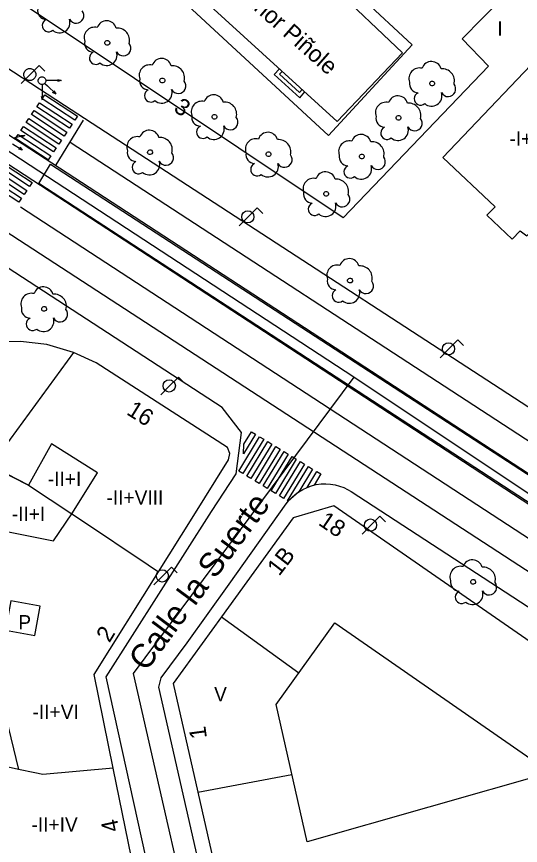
# Model space of a CAD drawing. Extents: x 282771 to 285132, y 4823109 to 4825496.
# Drawn here: x 284723.9 to 284776.7, y 4823918.8 to 4824005.5 of the extents above; entities that cross this region are included whole.
import ezdxf

# ---------------------------------------------------------------- set-up
doc = ezdxf.new("R2010")
doc.units = 0
for name, color, linetype in [('ACERA-BORDILLO', 7, 'Continuous'), ('ACERA-INTERIOR', 7, 'Continuous'), ('ARBOL', 7, 'Continuous'), ('BORDILLO', 7, 'Continuous'), ('CALLE-EJE', 7, 'Continuous'), ('CALLE-TEXTO', 7, 'Continuous'), ('EDIFICIO', 7, 'Continuous'), ('FAROLA', 7, 'Continuous'), ('INTERIOR-EDIFICIO', 7, 'Continuous'), ('MEDIANERA', 7, 'Continuous'), ('NUM-LOCAL', 7, 'Continuous'), ('NUM-PORTAL', 7, 'Continuous'), ('PASO-PEATONES', 7, 'Continuous'), ('SEMAFORO', 7, 'Continuous'), ('SENAL-VIARIA', 7, 'Continuous'), ('TXT-ALTURA-EDIFICIO', 7, 'Continuous'), ('TXT-EDIFICIOS', 7, 'Continuous'), ('ZONA-VERDE', 7, 'Continuous')]:
    doc.layers.add(name, color=color, linetype=linetype)

msp = doc.modelspace()

# ---------------------------------------------------------------- linework, layer by layer
at = {"layer": 'ACERA-BORDILLO'}
for points in [[(284692.789, 4824019.853), (284728.968, 4823996.225), (284791.718, 4823955.446), (284851.145, 4823916.741), (284851.625, 4823916.474), (284852.142, 4823916.273), (284852.681, 4823916.146), (284853.228, 4823916.094), (284857.609, 4823915.985), (284861.006, 4823915.985), (284863.68, 4823916.208), (284867.77, 4823917.047), (284869.552, 4823917.605), (284871.167, 4823918.886), (284872.559, 4823920.446), (284873.561, 4823921.895), (284874.452, 4823923.845), (284874.786, 4823927.244), (284867.771, 4823950.756), (284866.522, 4823956.415), (284854.868, 4823994.087)], [(284746.938, 4823957.675), (284747.487, 4823962.003), (284745.478, 4823964.605), (284717.022, 4823983.072)], [(284695.417, 4823891.564), (284736.167, 4823902.534), (284738.047, 4823903.124), (284738.497, 4823903.414), (284738.967, 4823903.724), (284739.367, 4823904.054), (284739.687, 4823904.554), (284739.987, 4823905.385), (284740.017, 4823906.525), (284737.907, 4823915.695), (284733.307, 4823936.435), (284744.358, 4823953.735), (284746.938, 4823957.675)], [(284744.61, 4823909.925), (284738.827, 4823935.345), (284739.067, 4823936.325), (284741.787, 4823940.005), (284746.198, 4823946.125), (284749.268, 4823950.445), (284752.168, 4823954.525), (284752.438, 4823954.872), (284752.748, 4823955.204), (284753.097, 4823955.514), (284753.482, 4823955.797), (284753.901, 4823956.046), (284754.349, 4823956.256), (284754.821, 4823956.422), (284755.309, 4823956.54), (284755.806, 4823956.609), (284756.306, 4823956.628), (284756.799, 4823956.597), (284757.28, 4823956.52), (284757.743, 4823956.398), (284758.181, 4823956.237), (284758.591, 4823956.043), (284758.97, 4823955.819), (284800.531, 4823928.77)]]:
    msp.add_lwpolyline(points, dxfattribs=at)
at = {"layer": 'ACERA-INTERIOR'}
for points in [[(284751.458, 4824000.026), (284750.918, 4823999.426), (284753.578, 4823997.006), (284754.118, 4823997.606)], [(284753.818, 4823997.866), (284753.548, 4823997.566), (284751.478, 4823999.456), (284751.748, 4823999.756)]]:
    msp.add_lwpolyline(points, dxfattribs=at)
at = {"layer": 'ARBOL'}
for centre, major_axis, ratio, start_param, end_param in [((284727.068, 4824006.125), (-0.52, -0.778), 0.999978, 5.102411, 6.839596), ((284730.178, 4824005.595), (-0.443, -0.663), 0.999978, 5.806887, 9.123511), ((284727.308, 4824004.575), (-0.373, -0.559), 0.999978, 4.144884, 7.561118), ((284728.448, 4824004.875), (-0.603, -0.903), 0.999978, 6.155813, 8.755891), ((284732.108, 4824003.285), (0.609, 0.912), 0.999978, 0.334735, 2.518566), ((284733.368, 4824004.015), (0.577, 0.863), 0.999978, 5.574397, 8.118075), ((284734.498, 4824003.015), (0.707, 1.058), 0.999978, 5.040159, 6.9734), ((284731.998, 4824002.715), (-0.52, -0.778), 0.999978, 5.102402, 6.839587), ((284735.108, 4824002.185), (-0.443, -0.663), 0.999978, 5.806878, 9.123502), ((284732.238, 4824001.165), (-0.373, -0.559), 0.999978, 4.144875, 7.561109), ((284733.378, 4824001.465), (-0.603, -0.903), 0.999978, 6.155804, 8.755882), ((284739.128, 4824000.075), (0.577, 0.863), 0.999978, 5.574384, 8.118063), ((284767.368, 4823999.756), (0.576, 0.864), 0.999978, 5.573631, 8.11731), ((284737.868, 4823999.345), (0.609, 0.912), 0.999978, 0.334723, 2.518553), ((284740.258, 4823999.075), (0.707, 1.058), 0.999978, 5.040147, 6.973387), ((284766.108, 4823999.026), (0.609, 0.912), 0.999978, 0.33397, 2.5178), ((284768.498, 4823998.756), (0.706, 1.059), 0.999978, 5.039394, 6.972634), ((284737.758, 4823998.775), (-0.52, -0.778), 0.999978, 5.102389, 6.839574), ((284740.868, 4823998.245), (-0.443, -0.663), 0.999978, 5.806865, 9.123489), ((284765.998, 4823998.456), (-0.519, -0.778), 0.999978, 5.101636, 6.838822), ((284769.108, 4823997.926), (-0.442, -0.663), 0.999978, 5.806112, 9.122736), ((284737.998, 4823997.225), (-0.373, -0.559), 0.999978, 4.144862, 7.561096), ((284739.138, 4823997.525), (-0.603, -0.903), 0.999978, 6.155791, 8.755869), ((284744.578, 4823996.275), (0.577, 0.864), 0.999978, 5.574375, 8.118054), ((284766.238, 4823996.906), (-0.373, -0.559), 0.999978, 4.144109, 7.560343), ((284767.378, 4823997.206), (-0.602, -0.903), 0.999978, 6.155038, 8.755116), ((284743.318, 4823995.545), (0.609, 0.912), 0.999978, 0.334714, 2.518544), ((284745.708, 4823995.275), (0.707, 1.058), 0.999978, 5.040138, 6.973378), ((284762.598, 4823995.436), (0.609, 0.912), 0.999978, 0.334193, 2.518023), ((284763.858, 4823996.166), (0.576, 0.864), 0.999978, 5.573854, 8.117533), ((284764.988, 4823995.166), (0.706, 1.058), 0.999978, 5.039617, 6.972857), ((284743.208, 4823994.975), (-0.52, -0.778), 0.999978, 5.10238, 6.839565), ((284746.318, 4823994.445), (-0.443, -0.663), 0.999978, 5.806856, 9.12348), ((284762.488, 4823994.866), (-0.519, -0.778), 0.999978, 5.101859, 6.839044), ((284765.598, 4823994.336), (-0.442, -0.663), 0.999978, 5.806335, 9.122959), ((284743.448, 4823993.425), (-0.373, -0.559), 0.999978, 4.144853, 7.561087), ((284744.588, 4823993.725), (-0.603, -0.903), 0.999978, 6.155782, 8.75586), ((284762.728, 4823993.316), (-0.373, -0.559), 0.999978, 4.144332, 7.560566), ((284763.868, 4823993.616), (-0.603, -0.903), 0.999978, 6.155261, 8.755339), ((284736.58, 4823991.841), (0.68, 0.861), 0.999979, 0.414248, 2.598079), ((284737.84, 4823992.571), (0.644, 0.815), 0.999979, 5.653909, 8.197588), ((284750.248, 4823992.356), (0.577, 0.864), 0.999978, 5.57436, 8.118039), ((284760.008, 4823992.126), (0.577, 0.864), 0.999978, 5.574105, 8.117784), ((284738.97, 4823991.571), (0.789, 0.999), 0.999979, 5.119672, 7.052912), ((284748.988, 4823991.625), (0.609, 0.912), 0.999978, 0.334699, 2.51853), ((284751.378, 4823991.356), (0.707, 1.058), 0.999978, 5.040123, 6.973363), ((284758.748, 4823991.396), (0.609, 0.912), 0.999978, 0.334444, 2.518274), ((284761.138, 4823991.126), (0.707, 1.058), 0.999978, 5.039868, 6.973108), ((284736.47, 4823991.271), (-0.58, -0.734), 0.999979, 5.181915, 6.9191), ((284739.58, 4823990.741), (-0.494, -0.625), 0.999979, 5.88639, 9.203015), ((284748.878, 4823991.055), (-0.52, -0.778), 0.999978, 5.102366, 6.839551), ((284751.988, 4823990.526), (-0.443, -0.663), 0.999978, 5.806841, 9.123465), ((284758.638, 4823990.826), (-0.519, -0.778), 0.999978, 5.10211, 6.839296), ((284761.748, 4823990.296), (-0.442, -0.663), 0.999978, 5.806586, 9.12321), ((284736.71, 4823989.721), (-0.416, -0.527), 0.999979, 4.224388, 7.640621), ((284737.85, 4823990.021), (-0.673, -0.852), 0.999979, 6.235317, 8.835395), ((284749.118, 4823989.505), (-0.373, -0.559), 0.999978, 4.144839, 7.561072), ((284750.258, 4823989.805), (-0.603, -0.903), 0.999978, 6.155768, 8.755845), ((284758.878, 4823989.276), (-0.373, -0.559), 0.999978, 4.144583, 7.560817), ((284760.018, 4823989.576), (-0.603, -0.903), 0.999978, 6.155513, 8.75559), ((284755.018, 4823987.486), (0.609, 0.912), 0.999978, 0.334684, 2.518515), ((284756.278, 4823988.216), (0.577, 0.864), 0.999978, 5.574346, 8.118025), ((284757.408, 4823987.216), (0.707, 1.058), 0.999978, 5.040108, 6.973349), ((284754.908, 4823986.916), (-0.52, -0.778), 0.999978, 5.102351, 6.839536), ((284758.018, 4823986.386), (-0.443, -0.663), 0.999978, 5.806827, 9.123451), ((284755.148, 4823985.365), (-0.373, -0.559), 0.999978, 4.144824, 7.561058), ((284756.288, 4823985.666), (-0.603, -0.903), 0.999978, 6.155753, 8.755831), ((284758.771, 4823979.145), (0.644, 0.815), 0.999979, 5.653909, 8.197588), ((284757.511, 4823978.415), (0.68, 0.861), 0.999979, 0.414248, 2.598079), ((284759.901, 4823978.145), (0.789, 0.999), 0.999979, 5.119672, 7.052912), ((284757.401, 4823977.845), (-0.58, -0.734), 0.999979, 5.181915, 6.9191), ((284760.511, 4823977.315), (-0.494, -0.625), 0.999979, 5.88639, 9.203015), ((284725.495, 4823975.456), (0.68, 0.861), 0.999979, 0.414248, 2.598079), ((284726.755, 4823976.186), (0.644, 0.815), 0.999979, 5.653909, 8.197588), ((284757.641, 4823976.295), (-0.416, -0.527), 0.999979, 4.224388, 7.640621), ((284758.781, 4823976.595), (-0.673, -0.852), 0.999979, 6.235317, 8.835395), ((284727.885, 4823975.186), (0.789, 0.999), 0.999979, 5.119672, 7.052912), ((284725.385, 4823974.886), (-0.58, -0.734), 0.999979, 5.181915, 6.9191), ((284728.495, 4823974.356), (-0.494, -0.625), 0.999979, 5.88639, 9.203015), ((284725.625, 4823973.336), (-0.416, -0.527), 0.999979, 4.224388, 7.640621), ((284726.765, 4823973.636), (-0.673, -0.852), 0.999979, 6.235317, 8.835395), ((284770.4, 4823946.905), (0.68, 0.861), 0.999979, 0.414248, 2.598079), ((284771.66, 4823947.635), (0.644, 0.815), 0.999979, 5.653909, 8.197588), ((284772.79, 4823946.635), (0.789, 0.999), 0.999979, 5.119672, 7.052912), ((284770.29, 4823946.335), (-0.58, -0.734), 0.999979, 5.181915, 6.9191), ((284773.4, 4823945.805), (-0.494, -0.625), 0.999979, 5.88639, 9.203015), ((284770.53, 4823944.785), (-0.416, -0.527), 0.999979, 4.224388, 7.640621), ((284771.67, 4823945.085), (-0.673, -0.852), 0.999979, 6.235317, 8.835395)]:
    msp.add_ellipse(centre, major_axis=major_axis, ratio=ratio, start_param=start_param, end_param=end_param, dxfattribs=at)
for centre, major_axis, ratio in [((284733.438, 4824002.755), (0.141, 0.212), 0.999978), ((284739.198, 4823998.815), (0.141, 0.212), 0.999978), ((284767.438, 4823998.496), (0.141, 0.212), 0.999978), ((284744.648, 4823995.015), (0.141, 0.212), 0.999978), ((284763.928, 4823994.906), (0.141, 0.212), 0.999978), ((284737.91, 4823991.311), (0.158, 0.2), 0.999979), ((284750.318, 4823991.095), (0.141, 0.212), 0.999978), ((284760.078, 4823990.866), (0.141, 0.212), 0.999978), ((284756.348, 4823986.956), (0.141, 0.212), 0.999978), ((284758.841, 4823977.885), (0.158, 0.2), 0.999979), ((284726.825, 4823974.926), (0.158, 0.2), 0.999979), ((284771.73, 4823946.375), (0.158, 0.2), 0.999979)]:
    msp.add_ellipse(centre, major_axis=major_axis, ratio=ratio, dxfattribs=at)
at = {"layer": 'BORDILLO'}
msp.add_lwpolyline([(284718.965, 4823995.713), (284718.61, 4823995.642), (284718.095, 4823995.411), (284717.722, 4823995.055), (284717.509, 4823994.522), (284717.473, 4823994.025), (284717.775, 4823993.492), (284822.857, 4823924.922), (284824.58, 4823923.892), (284827.386, 4823922.31), (284829.624, 4823921.155), (284834.083, 4823919.094), (284836.623, 4823918.027), (284837.653, 4823917.761), (284838.487, 4823917.636), (284838.914, 4823917.672), (284719.086, 4823995.718), (284718.965, 4823995.713)], dxfattribs=at)
at = {"layer": 'CALLE-EJE'}
for points in [[(284759.228, 4823967.795), (284710.618, 4823999.553)], [(284759.228, 4823967.795), (284736.137, 4823936.805), (284744.147, 4823901.784)], [(284825.357, 4823923.706), (284759.228, 4823967.795)]]:
    msp.add_lwpolyline(points, dxfattribs=at)
at = {"layer": 'EDIFICIO'}
for points in [[(284765.578, 4824019.266), (284762.708, 4824021.906), (284761.628, 4824020.736), (284759.078, 4824023.076), (284760.158, 4824024.246), (284757.278, 4824026.896), (284756.188, 4824025.716), (284754.948, 4824026.846), (284748.088, 4824019.346), (284749.638, 4824017.916), (284748.238, 4824016.526), (284740.658, 4824023.186), (284734.038, 4824015.886), (284757.508, 4823994.516), (284764.328, 4824001.716), (284756.918, 4824008.766), (284758.088, 4824010.186), (284759.538, 4824008.866), (284766.388, 4824016.366), (284764.528, 4824018.086), (284765.578, 4824019.266)], [(284780.608, 4824003.386), (284768.558, 4823990.756), (284774.028, 4823985.606), (284773.178, 4823984.716), (284775.798, 4823982.206), (284776.648, 4823983.086), (284777.338, 4823982.566), (284780.868, 4823986.406), (284779.718, 4823987.516), (284788.138, 4823996.496), (284780.608, 4824003.386)], [(284732.067, 4823936.695), (284738.798, 4823947.435), (284742.318, 4823953.045), (284746.128, 4823959.125), (284746.268, 4823959.785), (284746.028, 4823960.415), (284732.278, 4823969.295), (284729.898, 4823970.365), (284727.108, 4823971.185), (284724.368, 4823971.525), (284721.608, 4823971.435)], [(284798.967, 4823921.525), (284799.277, 4823925.125), (284786.997, 4823933.635), (284757.162, 4823954.311), (284752.882, 4823953.087), (284745.383, 4823942.714), (284740.345, 4823935.744), (284742.927, 4823924.365), (284746.209, 4823909.902), (284749.735, 4823907.48), (284784.837, 4823917.485), (284798.967, 4823921.525)], [(284712.477, 4823898.084), (284731.707, 4823903.244), (284738.527, 4823905.074), (284736.297, 4823915.965), (284734.067, 4823926.895), (284732.067, 4823936.695)]]:
    msp.add_lwpolyline(points, dxfattribs=at)
at = {"layer": 'FAROLA'}
for p, q in [((284726.309, 4824000.361), (284725.369, 4823999.431)), ((284726.899, 4823999.771), (284726.309, 4824000.361)), ((284725.369, 4823999.431), (284724.439, 4823998.491)), ((284749.122, 4823985.474), (284748.182, 4823984.544)), ((284749.712, 4823984.884), (284749.122, 4823985.474)), ((284748.182, 4823984.544), (284747.252, 4823983.604)), ((284770.133, 4823971.677), (284769.193, 4823970.747)), ((284770.723, 4823971.087), (284770.133, 4823971.677)), ((284769.193, 4823970.747), (284768.263, 4823969.807)), ((284740.903, 4823967.795), (284739.963, 4823966.865)), ((284741.493, 4823967.205), (284740.903, 4823967.795)), ((284739.963, 4823966.865), (284739.033, 4823965.925)), ((284761.973, 4823953.242), (284761.033, 4823952.312)), ((284762.563, 4823952.652), (284761.973, 4823953.242)), ((284761.033, 4823952.312), (284760.103, 4823951.372)), ((284740.175, 4823947.925), (284739.235, 4823946.995)), ((284740.765, 4823947.335), (284740.175, 4823947.925)), ((284739.235, 4823946.995), (284738.305, 4823946.055))]:
    msp.add_line(p, q, dxfattribs=at)
for centre in [(284748.142, 4823984.544), (284769.153, 4823970.747), (284739.923, 4823966.865), (284760.993, 4823952.312), (284739.195, 4823946.995)]:
    msp.add_circle(centre, 0.638, dxfattribs=at)
msp.add_ellipse((284725.329, 4823999.431), major_axis=(0.354, 0.53), ratio=0.999978, dxfattribs=at)
at = {"layer": 'INTERIOR-EDIFICIO'}
for points in [[(284725.188, 4823956.476), (284718.608, 4823959.855), (284718.318, 4823958.885), (284716.578, 4823952.855), (284720.258, 4823952.165), (284727.818, 4823950.655), (284729.736, 4823953.472), (284732.418, 4823957.775), (284727.588, 4823960.815), (284725.198, 4823956.495)], [(284723.337, 4823944.395), (284722.767, 4823941.325), (284725.837, 4823940.755), (284726.407, 4823943.825), (284723.337, 4823944.395)], [(284754.355, 4823919.195), (284751.097, 4823933.549), (284757.261, 4823942.076), (284779.809, 4823926.45), (284754.355, 4823919.195)], [(284717.177, 4823923.664), (284717.647, 4823926.224), (284718.017, 4823928.095), (284715.417, 4823928.684), (284711.878, 4823929.497), (284712.917, 4823934.625), (284713.007, 4823934.745), (284716.537, 4823934.105), (284716.82, 4823935.491), (284717.227, 4823937.485), (284721.727, 4823936.545), (284724.137, 4823926.765), (284722.447, 4823927.125), (284722.007, 4823925.255), (284721.477, 4823922.904)]]:
    msp.add_lwpolyline(points, dxfattribs=at)
at = {"layer": 'MEDIANERA'}
for p, q in [((284729.898, 4823970.365), (284721.218, 4823958.515)), ((284745.383, 4823942.714), (284753.488, 4823936.855)), ((284742.927, 4823924.365), (284752.75, 4823926.241))]:
    msp.add_line(p, q, dxfattribs=at)
for points in [[(284721.738, 4823958.245), (284725.198, 4823956.495), (284729.736, 4823953.472), (284730.618, 4823952.885), (284737.718, 4823948.145), (284738.798, 4823947.435)], [(284734.067, 4823926.895), (284726.697, 4823926.215), (284725.857, 4823926.385), (284724.137, 4823926.765)]]:
    msp.add_lwpolyline(points, dxfattribs=at)
at = {"layer": 'PASO-PEATONES'}
for points in [[(284726.62, 4823996.898), (284726.9, 4823997.312), (284730.336, 4823995.069), (284730.056, 4823994.654)], [(284726.061, 4823996.069), (284726.341, 4823996.483), (284729.776, 4823994.24), (284729.496, 4823993.825)], [(284725.501, 4823995.24), (284725.781, 4823995.654), (284729.217, 4823993.411), (284728.937, 4823992.996)], [(284724.942, 4823994.411), (284725.222, 4823994.825), (284728.657, 4823992.582), (284728.378, 4823992.167)], [(284724.383, 4823993.582), (284724.662, 4823993.996), (284728.098, 4823991.753), (284727.818, 4823991.338)], [(284723.823, 4823992.753), (284724.103, 4823993.167), (284727.538, 4823990.924), (284727.259, 4823990.509)], [(284721.852, 4823989.973), (284722.131, 4823990.387), (284725.567, 4823988.144), (284725.287, 4823987.729)], [(284721.292, 4823989.144), (284721.572, 4823989.558), (284725.008, 4823987.314), (284724.728, 4823986.9)], [(284720.733, 4823988.315), (284721.013, 4823988.729), (284724.448, 4823986.485), (284724.168, 4823986.071)], [(284747.706, 4823959.771), (284747.734, 4823960.777), (284748.526, 4823962.077), (284748.953, 4823961.817)], [(284747.191, 4823957.962), (284749.38, 4823961.557), (284749.807, 4823961.297), (284747.618, 4823957.702)], [(284748.045, 4823957.442), (284750.234, 4823961.037), (284750.661, 4823960.777), (284748.472, 4823957.182)], [(284748.899, 4823956.922), (284751.088, 4823960.517), (284751.515, 4823960.257), (284749.326, 4823956.662)], [(284749.753, 4823956.402), (284751.942, 4823959.997), (284752.369, 4823959.737), (284750.18, 4823956.142)], [(284750.607, 4823955.882), (284751.751, 4823957.76), (284752.796, 4823959.477), (284752.957, 4823959.379), (284753.223, 4823959.217), (284751.034, 4823955.622)], [(284751.461, 4823955.362), (284753.65, 4823958.956), (284754.077, 4823958.696), (284751.888, 4823955.102)], [(284752.315, 4823954.841), (284754.504, 4823958.436), (284754.931, 4823958.176), (284753.479, 4823955.792), (284752.382, 4823954.801)], [(284754.345, 4823956.252), (284755.358, 4823957.916), (284755.785, 4823957.656), (284755.074, 4823956.488)]]:
    msp.add_lwpolyline(points, close=True, dxfattribs=at)
at = {"layer": 'SEMAFORO'}
for p, q in [((284726.612, 4823998.385), (284726.618, 4823997.985)), ((284726.89, 4823998.509), (284727.174, 4823998.233)), ((284727.405, 4823998.797), (284727.005, 4823998.791)), ((284727.174, 4823998.233), (284728.038, 4823997.397)), ((284728.605, 4823998.816), (284727.405, 4823998.797)), ((284728.224, 4823998.91), (284728.605, 4823998.816)), ((284728.605, 4823998.816), (284728.227, 4823998.71)), ((284726.618, 4823997.985), (284726.637, 4823996.785)), ((284727.685, 4823997.581), (284728.038, 4823997.397)), ((284727.842, 4823997.744), (284728.038, 4823997.397)), ((284726.531, 4823997.163), (284726.637, 4823996.785)), ((284726.731, 4823997.166), (284726.637, 4823996.785)), ((284724.794, 4823993.051), (284723.625, 4823992.78)), ((284724.401, 4823993.062), (284724.794, 4823993.051)), ((284724.794, 4823993.051), (284724.446, 4823992.868)), ((284723.517, 4823992.18), (284724.537, 4823991.544)), ((284724.153, 4823991.65), (284724.537, 4823991.544)), ((284724.273, 4823991.842), (284724.537, 4823991.544))]:
    msp.add_line(p, q, dxfattribs=at)
msp.add_ellipse((284726.606, 4823998.785), major_axis=(-0.222, -0.333), ratio=0.999978, dxfattribs=at)
at = {"layer": 'SENAL-VIARIA'}
for p, q in [((284728.092, 4823989.978), (284730.951, 4823994.643)), ((284729.555, 4823992.365), (284860.202, 4823907.288)), ((284722.749, 4823983.098), (284846.571, 4823902.504))]:
    msp.add_line(p, q, dxfattribs=at)
msp.add_lwpolyline([(284836.829, 4823912.435), (284826.3, 4823919.12), (284724.345, 4823985.549)], dxfattribs=at)
at = {"layer": 'ZONA-VERDE'}
for p, q in [((284733.075, 4824014.822), (284756.578, 4823993.056)), ((284765.358, 4824002.536), (284759.238, 4824008.206)), ((284775.438, 4824008.106), (284770.568, 4824003.176)), ((284758.132, 4823984.45), (284725.36, 4824006.307)), ((284756.578, 4823993.056), (284765.358, 4824002.536)), ((284770.568, 4824003.176), (284773.338, 4824000.306)), ((284773.338, 4824000.306), (284758.132, 4823984.45)), ((284726.264, 4823988.051), (284727.503, 4823990.063)), ((284806.326, 4823935.924), (284726.264, 4823988.051))]:
    msp.add_line(p, q, dxfattribs=at)
msp.add_lwpolyline([(284727.503, 4823990.063), (284796.042, 4823945.531), (284809.538, 4823936.86)], dxfattribs=at)

# ---------------------------------------------------------------- texts
at = {"layer": 'CALLE-TEXTO'}
msp.add_text('Calle la Suerte', height=2.5, rotation=53.31103, dxfattribs=at).set_placement((284737.493, 4823936.903))
at = {"layer": 'NUM-LOCAL'}
for s, rotation, p in [('3', 326.09001, (284740.282, 4823995.666)), ('18', 325.88553, (284755.434, 4823952.395))]:
    msp.add_text(s, height=1.75, rotation=rotation, dxfattribs=at).set_placement(p)
at = {"layer": 'NUM-PORTAL'}
for s, rotation, p in [('16', 327.91005, (284735.353, 4823963.949)), ('1B', 52.33639, (284751.422, 4823946.904)), ('2', 58.77995, (284733.661, 4823939.931)), ('1', 97.64814, (284743.87, 4823930.066)), ('4', 102.08938, (284734.726, 4823920.397))]:
    msp.add_text(s, height=1.75, rotation=rotation, dxfattribs=at).set_placement(p)
at = {"layer": 'TXT-ALTURA-EDIFICIO'}
for s, p in [('I', (284774.267, 4824003.506)), ('-I+II', (284775.524, 4823991.986)), ('-II+I', (284727.204, 4823956.395)), ('-II+VIII', (284733.344, 4823954.445)), ('-II+I', (284723.434, 4823952.735)), ('P', (284724.122, 4823941.395)), ('V', (284744.619, 4823933.885)), ('-II+VI', (284725.605, 4823932.035)), ('-II+IV', (284725.495, 4823920.255))]:
    msp.add_text(s, height=1.5, rotation=0.0006, dxfattribs=at).set_placement(p)
at = {"layer": 'TXT-EDIFICIOS'}
msp.add_text('Museo Nicanor Piñole', height=1.75, rotation=318.57299, dxfattribs=at).set_placement((284739.411, 4824014.43))

doc.saveas('drawing.dxf')
